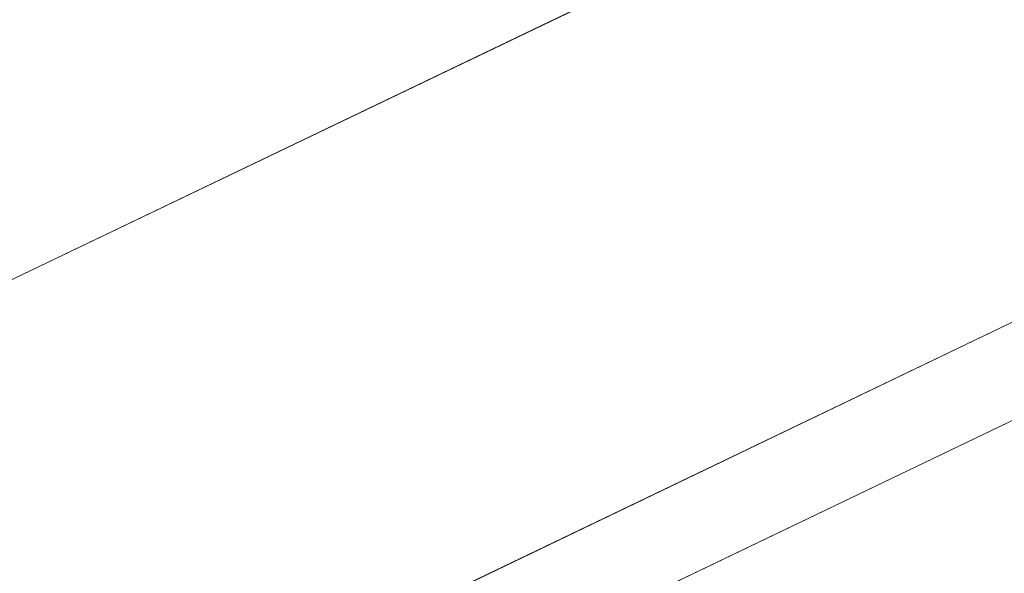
# Model space of a CAD drawing. Header units: metres. Extents: x 163628 to 168255, y 402691 to 405367.
# Tile 736 of 1056: x 165549 to 165578, y 403943 to 403960. Entities that reach past the tile are written whole.
import ezdxf

# ---------------------------------------------------------------- set-up
doc = ezdxf.new("R2010")
doc.units = ezdxf.units.M
doc.layers.add('X-CA190022.004-UO-KAD_Percelen$0$B-WE-KG-GRENS_PERCEEL-GV', color=150, linetype='Continuous', lineweight=9)

msp = doc.modelspace()

# ---------------------------------------------------------------- linework, layer by layer
at = {"layer": 'X-CA190022.004-UO-KAD_Percelen$0$B-WE-KG-GRENS_PERCEEL-GV', "flags": 128}
for points in [[(166065.042, 404200.465), (166041.926, 404189.363), (166023.223, 404182.831), (165990.558, 404171.423), (165938.548, 404153.162), (165930.453, 404150.365), (165918.419, 404145.608), (165901.497, 404138.017), (165892.31, 404133.699), (165708.473, 404044.999), (165599.646, 403976.588), (165523.606, 403940.115), (165534.04, 403930.46), (165539.64, 403933.24), (165542.346, 403933.605), (165621.603, 403971.698), (165662.681, 403991.47), (165708.511, 404013.797), (165779.462, 404047.714), (166030.162, 404168.179), (166047.391, 404176.457), (166064, 404184.434), (166064, 404193)], [(165553.353, 403924.827), (165560.384, 403931.829), (165561.53, 403932.97), (165573.41, 403938.44), (165577.812, 403936.219), (165582.43, 403940.94), (165606.3, 403952.07), (165608.95, 403950.48), (165610.236, 403950.957), (165612.55, 403954.71), (165608.65, 403957.02), (165604.67, 403957.98), (165595.55, 403956.25), (165550.7, 403934.73), (165542.346, 403933.605), (165539.64, 403933.24), (165534.04, 403930.46), (165546.98, 403918.48)]]:
    msp.add_lwpolyline(points, close=True, dxfattribs=at)
for points in [[(166030.162, 404168.179), (165779.462, 404047.714), (165708.511, 404013.797), (165662.681, 403991.47), (165621.603, 403971.698), (165542.346, 403933.605), (165550.7, 403934.73), (165595.55, 403956.25), (165604.67, 403957.98), (165608.65, 403957.02), (165612.55, 403954.71), (165614.98, 403958.31), (165626.081, 403963.454), (165764.026, 404027.374), (165767.745, 404019.359), (165801.387, 404035.794), (165812.66, 404029.765), (165829.051, 404041.163), (165870.841, 404057.236), (165875.533, 404059.093), (165872.288, 404067.933), (166030.75, 404129.04)], [(165876.78, 404133.76), (165810.2, 404106.56), (165743.98, 404077.52), (165725.38, 404071), (165711.02, 404064.79), (165697.8, 404056.67), (165675.73, 404041.52), (165569.64, 403990.51), (165536.1, 403968.17), (165517, 403947.26), (165516.49, 403946.7), (165523.606, 403940.115), (165599.646, 403976.588), (165708.473, 404044.999), (165892.31, 404133.699)]]:
    msp.add_lwpolyline(points, dxfattribs=at)

doc.saveas('drawing.dxf')
